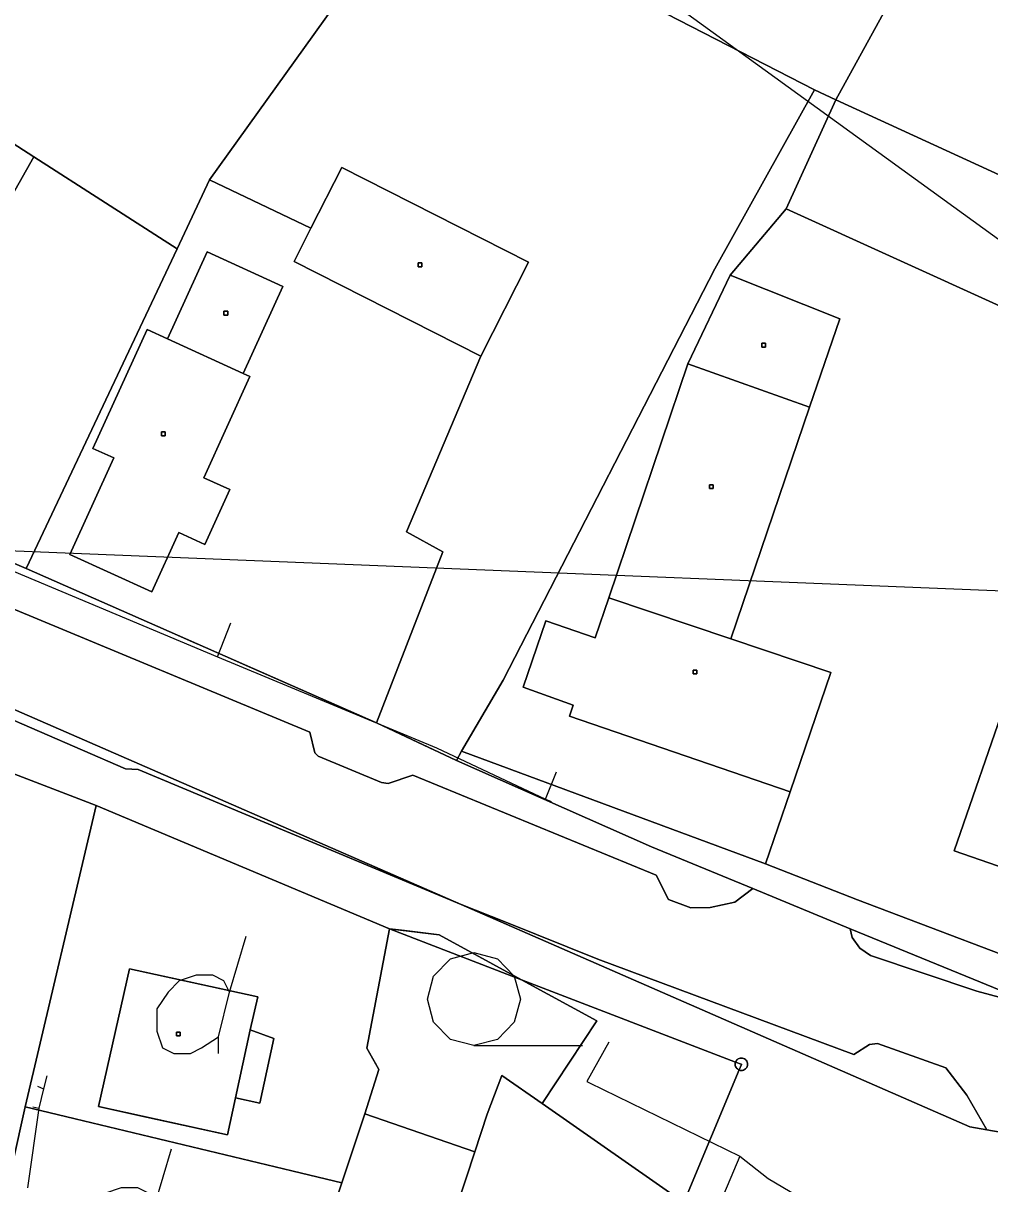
# Model space of a CAD drawing. Extents: x -645676 to -642474, y -1077513 to -1072613.
# Drawn here: x -644196.6 to -644118.8, y -1074610.9 to -1074517.4 of the extents above; entities that cross this region are included whole.
import ezdxf

# ---------------------------------------------------------------- set-up
doc = ezdxf.new("R2010")
doc.units = 0
for name, color, linetype in [('KN', 7, 'Continuous'), ('KULTURY_STAV', 7, 'Continuous'), ('KULTURY_ZNACKY', 7, 'Continuous'), ('OBVOD_PU', 7, 'Continuous'), ('PLYNOVOD', 7, 'Continuous'), ('VRSTEVNICE', 7, 'Continuous')]:
    doc.layers.add(name, color=color, linetype=linetype)

# ---------------------------------------------------------------- blocks, each defined once
blk = doc.blocks.new('3$0400')
blk.add_lwpolyline([(0, 0), (-0.38, 0.1), (-0.65, 0.38), (-0.75, 0.75), (-0.65, 1.12), (-0.38, 1.4), (0, 1.5), (0.38, 1.4), (0.65, 1.12), (0.75, 0.75), (0.65, 0.38), (0.38, 0.1), (0, 0), (1.75, 0)])
blk = doc.blocks.new('$431')
blk.add_line((0.63, 0.99), (0.9, 1.89))
blk.add_lwpolyline([(0.45, 0), (0.45, 0.27), (0.63, 0.99), (0.54, 1.17), (0.36, 1.26), (0.09, 1.26), (-0.18, 1.17), (-0.36, 0.99), (-0.54, 0.72), (-0.54, 0.36), (-0.45, 0.09), (-0.27, 0), (0, 0), (0.18, 0.09), (0.45, 0.27)])

msp = doc.modelspace()

# ---------------------------------------------------------------- linework, layer by layer
at = {"layer": 'KN'}
for points in [[(-644145.13, -1074484.54), (-644159.76, -1074508.97), (-644164.69, -1074506.43), (-644181.62, -1074530.04), (-644184.24, -1074535.59), (-644195.77, -1074528.19), (-644200.87, -1074524.91), (-644206.52, -1074521.28), (-644170.07, -1074467.93)], [(-644118.88, -1074501.21), (-644131.16, -1074523.59), (-644132.89, -1074522.8), (-644159.76, -1074508.97), (-644145.13, -1074484.54)], [(-644085.96, -1074507.81), (-644081.24, -1074510.26), (-644082.03, -1074519.85), (-644087.32, -1074517.61), (-644090.87, -1074525.93), (-644096.62, -1074539.46), (-644131.16, -1074523.59), (-644118.88, -1074501.21), (-644091.84, -1074517.96)], [(-644159.76, -1074508.97), (-644132.89, -1074522.8), (-644140.93, -1074537.21), (-644157.98, -1074570.33), (-644161.32, -1074576.06), (-644161.73, -1074576.8), (-644168.17, -1074573.77), (-644162.83, -1074559.99), (-644165.75, -1074558.39), (-644159.76, -1074544.25), (-644155.92, -1074536.67), (-644170.97, -1074529.05), (-644173.45, -1074533.95), (-644181.62, -1074530.04), (-644164.69, -1074506.43)], [(-644131.16, -1074523.59), (-644135.16, -1074532.37), (-644139.68, -1074537.71), (-644143.08, -1074544.85), (-644149.47, -1074563.7), (-644150.56, -1074566.92), (-644154.54, -1074565.57), (-644156.35, -1074570.91), (-644152.33, -1074572.34), (-644152.62, -1074573.23), (-644134.86, -1074579.34), (-644136.85, -1074585.13), (-644161.32, -1074576.06), (-644157.98, -1074570.33), (-644140.93, -1074537.21), (-644132.89, -1074522.8)], [(-644096.62, -1074539.46), (-644091.36, -1074541.88), (-644094.58, -1074549.17), (-644095.2, -1074550.57), (-644100.39, -1074548.2), (-644135.16, -1074532.37), (-644131.16, -1074523.59)], [(-644195.77, -1074528.19), (-644199, -1074533.86), (-644204.2, -1074530.7), (-644200.87, -1074524.91)], [(-644184.24, -1074535.59), (-644196.39, -1074561.35), (-644222.7, -1074550.06), (-644220.65, -1074545.9), (-644208.2, -1074553.4), (-644204.02, -1074546.46), (-644210.87, -1074542.33), (-644204.2, -1074530.7), (-644199, -1074533.86), (-644195.77, -1074528.19)], [(-644159.76, -1074544.25), (-644174.81, -1074536.63), (-644173.45, -1074533.95), (-644170.97, -1074529.05), (-644155.92, -1074536.67)], [(-644173.45, -1074533.95), (-644174.81, -1074536.63), (-644159.76, -1074544.25), (-644165.75, -1074558.39), (-644162.83, -1074559.99), (-644168.17, -1074573.77), (-644196.39, -1074561.35), (-644184.24, -1074535.59), (-644181.62, -1074530.04)], [(-644100.39, -1074548.2), (-644110.52, -1074574.11), (-644112.46, -1074573.44), (-644117.37, -1074571.74), (-644121.65, -1074584.08), (-644116.74, -1074585.78), (-644116.84, -1074586.07), (-644109.82, -1074588.45), (-644111.99, -1074594.63), (-644129.43, -1074588.04), (-644136.85, -1074585.13), (-644134.86, -1074579.34), (-644131.57, -1074569.71), (-644139.62, -1074567.01), (-644133.3, -1074548.36), (-644130.84, -1074541.23), (-644139.68, -1074537.71), (-644135.16, -1074532.37)], [(-644185.01, -1074542.86), (-644186.65, -1074542.11), (-644191.01, -1074551.67), (-644189.33, -1074552.43), (-644192.88, -1074560.22), (-644186.27, -1074563.23), (-644184.09, -1074558.45), (-644182, -1074559.4), (-644179.99, -1074554.99), (-644182.08, -1074554.04), (-644178.37, -1074545.89), (-644178.92, -1074545.64), (-644175.72, -1074538.63), (-644181.82, -1074535.85)], [(-644178.92, -1074545.64), (-644185.01, -1074542.86), (-644181.82, -1074535.85), (-644175.72, -1074538.63)], [(-644164.51, -1074537.04), (-644164.81, -1074537.04), (-644164.81, -1074536.74), (-644164.51, -1074536.74)], [(-644164.51, -1074537.04), (-644164.51, -1074536.74), (-644164.81, -1074536.74), (-644164.81, -1074537.04)], [(-644133.3, -1074548.36), (-644143.08, -1074544.85), (-644139.68, -1074537.71), (-644130.84, -1074541.23)], [(-644180.16, -1074540.93), (-644180.46, -1074540.93), (-644180.46, -1074540.63), (-644180.16, -1074540.63)], [(-644180.16, -1074540.93), (-644180.16, -1074540.63), (-644180.46, -1074540.63), (-644180.46, -1074540.93)], [(-644185.01, -1074542.86), (-644178.92, -1074545.64), (-644178.37, -1074545.89), (-644182.08, -1074554.04), (-644179.99, -1074554.99), (-644182, -1074559.4), (-644184.09, -1074558.45), (-644186.27, -1074563.23), (-644192.88, -1074560.22), (-644189.33, -1074552.43), (-644191.01, -1074551.67), (-644186.65, -1074542.11)], [(-644136.84, -1074543.51), (-644137.14, -1074543.51), (-644137.14, -1074543.21), (-644136.84, -1074543.21)], [(-644136.84, -1074543.51), (-644136.84, -1074543.21), (-644137.14, -1074543.21), (-644137.14, -1074543.51)], [(-644133.3, -1074548.36), (-644139.62, -1074567.01), (-644149.47, -1074563.7), (-644143.08, -1074544.85)], [(-644185.19, -1074550.65), (-644185.49, -1074550.65), (-644185.49, -1074550.35), (-644185.19, -1074550.35)], [(-644185.19, -1074550.65), (-644185.19, -1074550.35), (-644185.49, -1074550.35), (-644185.49, -1074550.65)], [(-644141.04, -1074554.91), (-644141.34, -1074554.91), (-644141.34, -1074554.61), (-644141.04, -1074554.61)], [(-644141.04, -1074554.91), (-644141.04, -1074554.61), (-644141.34, -1074554.61), (-644141.34, -1074554.91)], [(-644139.62, -1074567.01), (-644131.57, -1074569.71), (-644134.86, -1074579.34), (-644152.62, -1074573.23), (-644152.33, -1074572.34), (-644156.35, -1074570.91), (-644154.54, -1074565.57), (-644150.56, -1074566.92), (-644149.47, -1074563.7)], [(-644142.37, -1074569.82), (-644142.67, -1074569.82), (-644142.67, -1074569.52), (-644142.37, -1074569.52)], [(-644142.37, -1074569.82), (-644142.37, -1074569.52), (-644142.67, -1074569.52), (-644142.67, -1074569.82)], [(-644161.34, -1074588.39), (-644187.36, -1074577.53), (-644188.39, -1074577.49), (-644198.81, -1074572.97), (-644199.71, -1074571.67)], [(-644112.46, -1074573.44), (-644116.74, -1074585.78), (-644121.65, -1074584.08), (-644117.37, -1074571.74)], [(-644136.85, -1074585.13), (-644129.43, -1074588.04), (-644111.99, -1074594.63), (-644092.3, -1074599.77), (-644090.35, -1074601.05), (-644115.53, -1074596.3), (-644130.01, -1074590.35), (-644137.85, -1074587.12), (-644146.02, -1074583.76), (-644161.73, -1074576.8), (-644161.32, -1074576.06)], [(-644190.76, -1074580.42), (-644196.46, -1074604.71), (-644202.31, -1074630.87), (-644206.14, -1074648.07), (-644214.91, -1074644.33), (-644213.83, -1074639.55), (-644207.42, -1074612.06), (-644199.16, -1074577.21)], [(-644167.13, -1074590.36), (-644168.94, -1074599.97), (-644167.99, -1074601.68), (-644169.12, -1074605.26), (-644170.97, -1074610.83), (-644196.46, -1074604.71), (-644190.76, -1074580.42)], [(-644119.01, -1074606.55), (-644120.37, -1074606.31), (-644161.34, -1074588.39), (-644157.76, -1074589.82), (-644150.34, -1074592.81), (-644129.71, -1074600.49), (-644128.45, -1074599.67), (-644127.82, -1074599.6), (-644122.3, -1074601.57), (-644120.63, -1074603.75)], [(-644156.49, -1074594.46), (-644150.43, -1074597.77), (-644154.82, -1074604.44), (-644158.08, -1074602.17), (-644159.27, -1074605.3), (-644160.25, -1074608.31), (-644169.12, -1074605.26), (-644167.99, -1074601.68), (-644168.94, -1074599.97), (-644167.13, -1074590.36)], [(-644156.49, -1074594.46), (-644167.13, -1074590.36), (-644163.12, -1074590.84)], [(-644178.34, -1074598.49), (-644179.52, -1074603.98), (-644180.17, -1074606.95), (-644190.57, -1074604.68), (-644188.08, -1074593.58), (-644177.74, -1074595.84)], [(-644179.52, -1074603.98), (-644177.57, -1074604.41), (-644176.45, -1074599.2), (-644178.34, -1074598.49), (-644177.74, -1074595.84), (-644188.08, -1074593.58), (-644190.57, -1074604.68), (-644180.17, -1074606.95)], [(-644139.25, -1074601.09), (-644139.25, -1074601.1), (-644139.27, -1074601.18), (-644139.28, -1074601.27), (-644139.27, -1074601.36), (-644139.25, -1074601.44), (-644139.21, -1074601.52), (-644139.16, -1074601.59), (-644139.1, -1074601.65), (-644139.03, -1074601.7), (-644138.97, -1074601.73), (-644143.41, -1074612.4), (-644154.82, -1074604.44), (-644150.43, -1074597.77), (-644156.49, -1074594.46)], [(-644183.99, -1074598.99), (-644184.29, -1074598.99), (-644184.29, -1074598.69), (-644183.99, -1074598.69)], [(-644183.99, -1074598.99), (-644183.99, -1074598.69), (-644184.29, -1074598.69), (-644184.29, -1074598.99)], [(-644179.52, -1074603.98), (-644178.34, -1074598.49), (-644176.45, -1074599.2), (-644177.57, -1074604.41)], [(-644138.97, -1074601.73), (-644138.78, -1074601.28), (-644138.77, -1074601.28), (-644138.77, -1074601.27), (-644138.77, -1074601.26), (-644138.78, -1074601.26), (-644138.79, -1074601.26), (-644138.79, -1074601.27), (-644139.25, -1074601.09), (-644139.21, -1074601.02), (-644139.16, -1074600.95), (-644139.1, -1074600.89), (-644139.03, -1074600.84), (-644138.95, -1074600.8), (-644138.87, -1074600.78), (-644138.78, -1074600.77), (-644138.69, -1074600.78), (-644138.61, -1074600.8), (-644138.53, -1074600.84), (-644138.46, -1074600.89), (-644138.4, -1074600.95), (-644138.35, -1074601.02), (-644138.31, -1074601.1), (-644138.29, -1074601.18), (-644138.28, -1074601.27), (-644138.29, -1074601.36), (-644138.31, -1074601.44), (-644138.35, -1074601.52), (-644138.4, -1074601.59), (-644138.46, -1074601.65), (-644138.53, -1074601.7), (-644138.61, -1074601.74), (-644138.69, -1074601.76), (-644138.78, -1074601.77), (-644138.87, -1074601.76), (-644138.95, -1074601.74)], [(-644138.79, -1074601.27), (-644138.79, -1074601.28), (-644138.78, -1074601.28), (-644138.97, -1074601.73), (-644139.03, -1074601.7), (-644139.1, -1074601.65), (-644139.16, -1074601.59), (-644139.21, -1074601.52), (-644139.25, -1074601.44), (-644139.27, -1074601.36), (-644139.28, -1074601.27), (-644139.27, -1074601.18), (-644139.25, -1074601.1), (-644139.25, -1074601.09)], [(-644138.78, -1074601.28), (-644138.79, -1074601.28), (-644138.79, -1074601.27), (-644138.78, -1074601.27)], [(-644154.82, -1074604.44), (-644143.41, -1074612.4), (-644150.67, -1074629.84), (-644155.15, -1074642.04), (-644170.09, -1074638.65), (-644166.13, -1074627.96), (-644175.57, -1074624.48), (-644174.4, -1074621.02), (-644166.08, -1074624.25), (-644163.85, -1074619.25), (-644160.25, -1074608.31), (-644159.27, -1074605.3), (-644158.08, -1074602.17)], [(-644170.97, -1074610.83), (-644174.4, -1074621.02), (-644175.57, -1074624.48), (-644179.61, -1074636.49), (-644202.31, -1074630.87), (-644196.46, -1074604.71)], [(-644160.25, -1074608.31), (-644163.85, -1074619.25), (-644166.08, -1074624.25), (-644174.4, -1074621.02), (-644170.97, -1074610.83), (-644169.12, -1074605.26)]]:
    msp.add_lwpolyline(points, close=True, dxfattribs=at)
for points in [[(-644222.7, -1074550.06), (-644196.39, -1074561.35), (-644168.17, -1074573.77), (-644161.73, -1074576.8), (-644146.02, -1074583.76), (-644137.85, -1074587.12), (-644139.31, -1074588.22), (-644141.29, -1074588.65), (-644142.85, -1074588.67), (-644144.66, -1074588.01), (-644145.65, -1074586.03), (-644165.25, -1074577.98), (-644167.23, -1074578.65), (-644167.76, -1074578.58), (-644172.88, -1074576.45), (-644173.14, -1074576.18), (-644173.54, -1074574.53), (-644197.58, -1074564.53)], [(-644197.58, -1074564.53), (-644173.54, -1074574.53), (-644173.14, -1074576.18), (-644172.88, -1074576.45), (-644167.76, -1074578.58), (-644167.23, -1074578.65), (-644165.25, -1074577.98), (-644145.65, -1074586.03), (-644144.66, -1074588.01), (-644142.85, -1074588.67), (-644141.29, -1074588.65), (-644139.31, -1074588.22), (-644137.85, -1074587.12), (-644130.01, -1074590.35), (-644129.85, -1074591.07), (-644129.24, -1074591.91), (-644128.37, -1074592.5), (-644119.81, -1074595.37), (-644111.11, -1074597.73), (-644100.68, -1074600), (-644089.86, -1074602.03), (-644079.99, -1074603.63), (-644065.11, -1074605.5)], [(-644083.09, -1074611.88), (-644094.93, -1074609.78), (-644096.39, -1074607.96), (-644102.45, -1074606.8), (-644103.46, -1074606.86), (-644104.47, -1074607.14), (-644105.4, -1074607.69), (-644106.4, -1074608.75), (-644119.01, -1074606.55), (-644120.63, -1074603.75), (-644122.3, -1074601.57), (-644127.82, -1074599.6), (-644128.45, -1074599.67), (-644129.71, -1074600.49), (-644150.34, -1074592.81), (-644157.76, -1074589.82), (-644161.34, -1074588.39), (-644199.71, -1074571.67)], [(-644198.81, -1074572.97), (-644188.39, -1074577.49), (-644187.36, -1074577.53), (-644161.34, -1074588.39), (-644120.37, -1074606.31), (-644119.01, -1074606.55), (-644106.4, -1074608.75), (-644092.71, -1074611.14)], [(-644143.41, -1074612.4), (-644138.97, -1074601.73), (-644138.95, -1074601.74), (-644138.87, -1074601.76), (-644138.78, -1074601.77), (-644138.69, -1074601.76), (-644138.61, -1074601.74), (-644138.53, -1074601.7), (-644138.46, -1074601.65), (-644138.4, -1074601.59), (-644138.35, -1074601.52), (-644138.31, -1074601.44), (-644138.29, -1074601.36), (-644138.28, -1074601.27), (-644138.29, -1074601.18), (-644138.31, -1074601.1), (-644138.35, -1074601.02), (-644138.4, -1074600.95), (-644138.46, -1074600.89), (-644138.53, -1074600.84), (-644138.61, -1074600.8), (-644138.69, -1074600.78), (-644138.78, -1074600.77), (-644138.87, -1074600.78), (-644138.95, -1074600.8), (-644139.03, -1074600.84), (-644139.1, -1074600.89), (-644139.16, -1074600.95), (-644139.21, -1074601.02), (-644139.25, -1074601.09), (-644156.49, -1074594.46), (-644163.12, -1074590.84), (-644167.13, -1074590.36), (-644190.76, -1074580.42), (-644199.16, -1074577.21)], [(-643995.42, -1074612.43), (-644038.25, -1074608.27), (-644065.11, -1074605.5), (-644079.99, -1074603.63), (-644089.86, -1074602.03), (-644100.68, -1074600), (-644111.11, -1074597.73), (-644119.81, -1074595.37), (-644128.37, -1074592.5), (-644129.24, -1074591.91), (-644129.85, -1074591.07), (-644130.01, -1074590.35), (-644115.53, -1074596.3), (-644090.35, -1074601.05), (-644070.01, -1074603.74), (-644042.93, -1074606.54), (-644022.86, -1074606.82), (-644011.22, -1074608.04), (-643988.48, -1074610.4)], [(-644138.78, -1074601.28), (-644138.78, -1074601.27), (-644138.79, -1074601.27), (-644138.79, -1074601.26), (-644138.78, -1074601.26), (-644138.77, -1074601.26), (-644138.77, -1074601.27), (-644138.77, -1074601.28), (-644138.78, -1074601.28)]]:
    msp.add_lwpolyline(points, dxfattribs=at)
at = {"layer": 'KULTURY_STAV'}
for points in [[(-644166.37, -1074461.12), (-644165.01, -1074461.76), (-644126.83, -1074482.96), (-644113.28, -1074491.76), (-644106.39, -1074497.2), (-644114.23, -1074493.13), (-644085.96, -1074507.81), (-644081.24, -1074510.26), (-644081.77, -1074516.65), (-644082.03, -1074519.85), (-644087.32, -1074517.61), (-644090.87, -1074525.93), (-644096.62, -1074539.46), (-644131.16, -1074523.59), (-644118.88, -1074501.21), (-644145.13, -1074484.54), (-644170.07, -1074467.93), (-644166.37, -1074461.12)], [(-644170.07, -1074467.93), (-644145.13, -1074484.54), (-644118.88, -1074501.21), (-644131.16, -1074523.59), (-644132.89, -1074522.8), (-644140.93, -1074537.21), (-644157.98, -1074570.33), (-644161.32, -1074576.06), (-644161.73, -1074576.8), (-644168.17, -1074573.77), (-644162.83, -1074559.99), (-644165.75, -1074558.39), (-644159.76, -1074544.25), (-644155.92, -1074536.67), (-644170.97, -1074529.05), (-644173.45, -1074533.95), (-644181.62, -1074530.04), (-644184.24, -1074535.59), (-644195.77, -1074528.19), (-644200.87, -1074524.91)], [(-644111.99, -1074594.63), (-644129.43, -1074588.04), (-644136.85, -1074585.13), (-644161.32, -1074576.06), (-644157.98, -1074570.33), (-644140.93, -1074537.21), (-644132.89, -1074522.8), (-644131.16, -1074523.59), (-644096.62, -1074539.46)], [(-644200.87, -1074524.91), (-644195.77, -1074528.19), (-644184.24, -1074535.59), (-644181.62, -1074530.04), (-644173.45, -1074533.95), (-644170.97, -1074529.05), (-644155.92, -1074536.67), (-644159.76, -1074544.25), (-644165.75, -1074558.39), (-644162.83, -1074559.99), (-644168.17, -1074573.77), (-644196.39, -1074561.35), (-644222.7, -1074550.06)], [(-644206, -1074557.23), (-644196.39, -1074561.35), (-644184.2, -1074566.71), (-644182.93, -1074567.28), (-644182.05, -1074567.66), (-644178.92, -1074569.04), (-644168.17, -1074573.77), (-644163.9, -1074575.78), (-644162.79, -1074576.3), (-644161.73, -1074576.8), (-644161.32, -1074576.06), (-644151, -1074579.88), (-644136.85, -1074585.13), (-644129.43, -1074588.04), (-644111.99, -1074594.63), (-644100.5, -1074597.63), (-644092.3, -1074599.77), (-644090.35, -1074601.05), (-644070.01, -1074603.74)], [(-644143.41, -1074612.4), (-644154.82, -1074604.44), (-644150.43, -1074597.77), (-644154.36, -1074595.62), (-644156.49, -1074594.46), (-644163.12, -1074590.84), (-644165.92, -1074590.5), (-644167.13, -1074590.36), (-644168.94, -1074599.97), (-644168.28, -1074601.16), (-644167.99, -1074601.68), (-644169.12, -1074605.26), (-644169.3, -1074605.79), (-644170.97, -1074610.83), (-644171.48, -1074612.35)], [(-644167.13, -1074590.36), (-644163.12, -1074590.84), (-644156.49, -1074594.46), (-644150.43, -1074597.77), (-644154.82, -1074604.44), (-644158.08, -1074602.17), (-644159.27, -1074605.3), (-644160.25, -1074608.31), (-644169.12, -1074605.26), (-644167.99, -1074601.68), (-644168.94, -1074599.97), (-644167.13, -1074590.36)], [(-644188.08, -1074593.58), (-644177.74, -1074595.84), (-644178.34, -1074598.49), (-644176.45, -1074599.2), (-644177.57, -1074604.41), (-644179.52, -1074603.98), (-644180.17, -1074606.95), (-644190.57, -1074604.68), (-644188.08, -1074593.58)], [(-644190.57, -1074604.68), (-644187.31, -1074605.39), (-644180.17, -1074606.95), (-644179.52, -1074603.98), (-644177.57, -1074604.41), (-644176.45, -1074599.2), (-644178.34, -1074598.49), (-644177.74, -1074595.84), (-644184.75, -1074594.31), (-644188.08, -1074593.58), (-644190.57, -1074604.68)], [(-644174.4, -1074621.02), (-644170.97, -1074610.83), (-644169.12, -1074605.26), (-644160.25, -1074608.31), (-644159.27, -1074605.3), (-644158.08, -1074602.17)], [(-644158.08, -1074602.17), (-644154.82, -1074604.44), (-644143.41, -1074612.4)]]:
    msp.add_lwpolyline(points, dxfattribs=at)
at = {"layer": 'OBVOD_PU'}
msp.add_lwpolyline([(-644978.74, -1074528.27), (-644024.22, -1074566.94), (-644030.98, -1074561.72), (-644032.46, -1074560.59), (-644056.04, -1074542.98), (-644083.15, -1074522.39), (-644082.03, -1074519.85), (-644081.24, -1074510.26), (-644085.96, -1074507.81), (-644114.23, -1074493.13), (-644118.88, -1074501.21), (-644145.13, -1074484.54), (-644170.07, -1074467.93)], dxfattribs=at)
at = {"layer": 'PLYNOVOD'}
for p, q in [((-644209.89, -1074556.34), (-644180.98, -1074568.46)), ((-644180.98, -1074568.46), (-644179.9, -1074565.72)), ((-644180.98, -1074568.46), (-644163.35, -1074575.8)), ((-644163.35, -1074575.8), (-644154.56, -1074579.91)), ((-644154.56, -1074579.91), (-644153.66, -1074577.73)), ((-644154.56, -1074579.91), (-644154.1, -1074580.12)), ((-644149.47, -1074599.5), (-644151.24, -1074602.65)), ((-644194.72, -1074602.19), (-644195, -1074603.25)), ((-644151.24, -1074602.65), (-644151.02, -1074602.76)), ((-644151.02, -1074602.76), (-644138.9, -1074608.66)), ((-644195.48, -1074603.04), (-644195, -1074603.25)), ((-644195, -1074603.25), (-644195.37, -1074604.81)), ((-644195.86, -1074604.69), (-644195.37, -1074604.81)), ((-644195.37, -1074604.81), (-644196.29, -1074611.21)), ((-644138.9, -1074608.66), (-644148.09, -1074630.33)), ((-644138.9, -1074608.66), (-644136.61, -1074610.48)), ((-644136.61, -1074610.48), (-644124.18, -1074617.77))]:
    msp.add_line(p, q, dxfattribs=at)
at = {"layer": 'VRSTEVNICE'}
msp.add_lwpolyline([(-643996.49, -1074636.09), (-644005.75, -1074624.69), (-644009.31, -1074621.85), (-644018.28, -1074619.14), (-644028.94, -1074617.89), (-644027.91, -1074608.57), (-644030.39, -1074601.19), (-644057.16, -1074577.7), (-644073.25, -1074564.88), (-644115.13, -1074536.96), (-644160.13, -1074504.35), (-644165.26, -1074499.93), (-644172.09, -1074492.38), (-644182.06, -1074479.14), (-644188.62, -1074467.75)], dxfattribs=at)

# ---------------------------------------------------------------- block references
at = {"layer": 'KULTURY_ZNACKY', "xscale": 5, "yscale": 5}
for name, p in [('$431', (-644183.16, -1074600.4)), ('3$0400', (-644160.32, -1074599.77)), ('$431', (-644189.19, -1074617.53))]:
    msp.add_blockref(name, p, dxfattribs=at)

doc.saveas('drawing.dxf')
